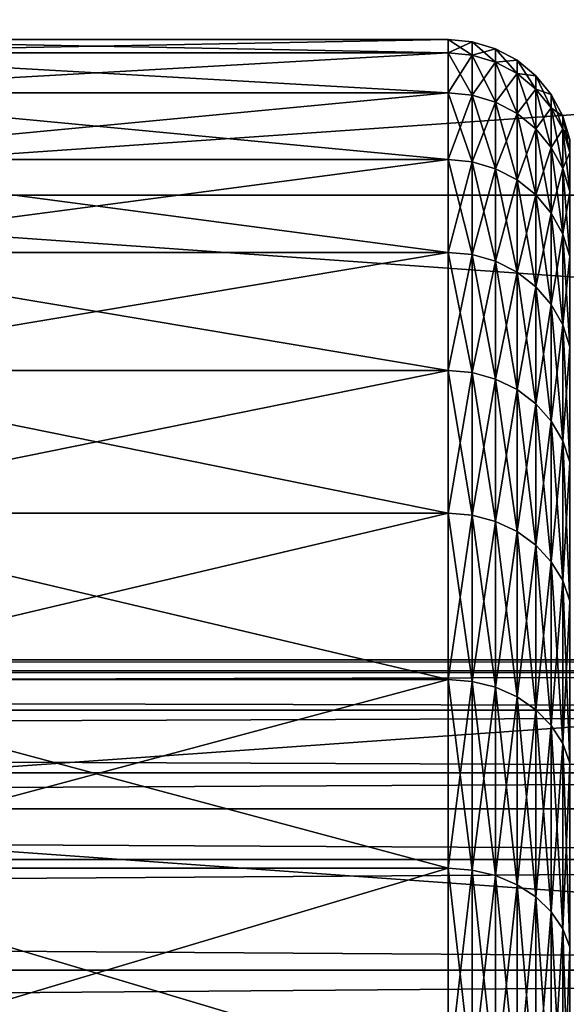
# Model space of a CAD drawing. Header units: metres. Extents: x -17 to 65, y -30 to 30.
# Tile 304 of 413: x 45.5 to 46.8, y 7.2 to 9.5. Entities that reach past the tile are written whole.
import ezdxf

# ---------------------------------------------------------------- set-up
doc = ezdxf.new("R2010")
doc.units = ezdxf.units.M
doc.layers.add('solid_508461', color=7, linetype='CONTINUOUS')

msp = doc.modelspace()

# ---------------------------------------------------------------- linework, layer by layer
at = {"layer": 'solid_508461'}
for points in [[(44, 9.123446, 28.579062), (65, 9.123444, 28.579062), (65, 10.582579, 28.071493)], [(44, 10.582563, 28.071505), (44, 9.123446, 28.579062), (65, 10.582579, 28.071493)], [(44, 10.582563, -28.071505), (65, 10.582579, -28.071493), (65, 9.123444, -28.579062)], [(44, 9.123446, -28.579062), (44, 10.582563, -28.071505), (65, 9.123444, -28.579062)], [(46.5, 9.5, 0), (44.799999, 9.5, 0), (44.799999, 9.467553, -0.784504)], [(46.5, 9.467553, -0.784504), (46.5, 9.5, 0), (44.799999, 9.467553, -0.784504)], [(46.5, 9.467553, 0.784504), (44.799999, 9.467553, 0.784504), (44.799999, 9.5, 0)], [(46.5, 9.5, 0), (46.5, 9.467553, 0.784504), (44.799999, 9.5, 0)], [(46.558529, 9.461808, 0.784028), (46.5, 9.467553, 0.784504), (46.5, 9.5, 0)], [(46.558529, 9.494236), (46.5, 9.5, 0), (46.5, 9.467553, -0.784504)], [(46.558529, 9.461808, 0.784028), (46.5, 9.5, 0), (46.558529, 9.494236)], [(46.558529, 9.494236), (46.5, 9.467553, -0.784504), (46.558529, 9.461808, -0.784028)], [(46.558529, 9.494236), (46.614861, 9.477141, 0), (46.614861, 9.444772, 0.782616)], [(46.558529, 9.494236), (46.558529, 9.461808, -0.784028), (46.614861, 9.477141, 0)], [(46.558529, 9.461808, 0.784028), (46.558529, 9.494236), (46.614861, 9.444772, 0.782616)], [(46.558529, 9.461808, -0.784028), (46.614861, 9.444772, -0.782616), (46.614861, 9.477141, 0)], [(46.614861, 9.477141, 0), (46.666767, 9.449375, 0), (46.666767, 9.417101, 0.780323)], [(46.614861, 9.477141, 0), (46.614861, 9.444772, -0.782616), (46.666767, 9.449375, 0)], [(46.614861, 9.444772, 0.782616), (46.614861, 9.477141, 0), (46.666767, 9.417101, 0.780323)], [(46.5, 9.467553, -0.784504), (44.799999, 9.467553, -0.784504), (44.799999, 9.370433, -1.563648)], [(46.5, 9.370433, -1.563648), (46.5, 9.467553, -0.784504), (44.799999, 9.370433, -1.563648)], [(46.5, 9.370433, 1.563648), (44.799999, 9.370433, 1.563648), (44.799999, 9.467553, 0.784504)], [(46.5, 9.467553, 0.784504), (46.5, 9.370433, 1.563648), (44.799999, 9.467553, 0.784504)], [(46.558529, 9.364747, 1.5627), (46.5, 9.370433, 1.563648), (46.5, 9.467553, 0.784504)], [(46.558529, 9.364747, 1.5627), (46.5, 9.467553, 0.784504), (46.558529, 9.461808, 0.784028)], [(46.558529, 9.461808, -0.784028), (46.5, 9.467553, -0.784504), (46.5, 9.370433, -1.563648)], [(46.558529, 9.461808, -0.784028), (46.5, 9.370433, -1.563648), (46.558529, 9.364747, -1.5627)], [(46.558529, 9.461808, -0.784028), (46.558529, 9.364747, -1.5627), (46.614861, 9.444772, -0.782616)], [(46.558529, 9.461808, 0.784028), (46.614861, 9.444772, 0.782616), (46.614861, 9.347885, 1.559886)], [(46.558529, 9.364747, 1.5627), (46.558529, 9.461808, 0.784028), (46.614861, 9.347885, 1.559886)], [(46.614861, 9.444772, -0.782616), (46.666767, 9.417101, -0.780323), (46.666767, 9.449375, 0)], [(46.666767, 9.449375, 0), (46.712257, 9.412007, 0), (46.712257, 9.37986, 0.777237)], [(46.666767, 9.449375, 0), (46.666767, 9.417101, -0.780323), (46.712257, 9.412007, 0)], [(46.666767, 9.417101, 0.780323), (46.666767, 9.449375, 0), (46.712257, 9.37986, 0.777237)], [(46.558529, 9.364747, -1.5627), (46.614861, 9.347885, -1.559886), (46.614861, 9.444772, -0.782616)], [(46.614861, 9.444772, -0.782616), (46.614861, 9.347885, -1.559886), (46.666767, 9.417101, -0.780323)], [(46.614861, 9.444772, 0.782616), (46.666767, 9.417101, 0.780323), (46.666767, 9.320498, 1.555316)], [(46.614861, 9.347885, 1.559886), (46.614861, 9.444772, 0.782616), (46.666767, 9.320498, 1.555316)], [(46.614861, 9.347885, -1.559886), (46.666767, 9.320498, -1.555316), (46.666767, 9.417101, -0.780323)], [(46.666767, 9.417101, -0.780323), (46.712257, 9.37986, -0.777237), (46.712257, 9.412007, 0)], [(46.666767, 9.417101, -0.780323), (46.666767, 9.320498, -1.555316), (46.712257, 9.37986, -0.777237)], [(46.666767, 9.417101, 0.780323), (46.712257, 9.37986, 0.777237), (46.712257, 9.28364, 1.549165)], [(46.666767, 9.320498, 1.555316), (46.666767, 9.417101, 0.780323), (46.712257, 9.28364, 1.549165)], [(46.712257, 9.412007, 0), (46.749573, 9.366475, 0), (46.749573, 9.334484, 0.773477)], [(46.712257, 9.412007, 0), (46.712257, 9.37986, -0.777237), (46.749573, 9.366475, 0)], [(46.712257, 9.37986, 0.777237), (46.712257, 9.412007, 0), (46.749573, 9.334484, 0.773477)], [(46.666767, 9.320498, -1.555316), (46.712257, 9.28364, -1.549165), (46.712257, 9.37986, -0.777237)], [(46.712257, 9.37986, -0.777237), (46.749573, 9.334484, -0.773477), (46.749573, 9.366475, 0)], [(46.712257, 9.37986, -0.777237), (46.712257, 9.28364, -1.549165), (46.749573, 9.334484, -0.773477)], [(46.712257, 9.37986, 0.777237), (46.749573, 9.334484, 0.773477), (46.749573, 9.238729, 1.541671)], [(46.712257, 9.28364, 1.549165), (46.712257, 9.37986, 0.777237), (46.749573, 9.238729, 1.541671)], [(46.5, 9.370433, -1.563648), (44.799999, 9.370433, -1.563648), (44.799999, 9.209303, -2.332112)], [(46.5, 9.209303, -2.332112), (46.5, 9.370433, -1.563648), (44.799999, 9.209303, -2.332112)], [(46.5, 9.209303, 2.332112), (44.799999, 9.209303, 2.332112), (44.799999, 9.370433, 1.563648)], [(46.5, 9.370433, 1.563648), (46.5, 9.209303, 2.332112), (44.799999, 9.370433, 1.563648)], [(46.558529, 9.203714, 2.330697), (46.5, 9.209303, 2.332112), (46.5, 9.370433, 1.563648)], [(46.558529, 9.203714, 2.330697), (46.5, 9.370433, 1.563648), (46.558529, 9.364747, 1.5627)], [(46.558529, 9.364747, -1.5627), (46.5, 9.370433, -1.563648), (46.5, 9.209303, -2.332112)], [(46.558529, 9.364747, -1.5627), (46.5, 9.209303, -2.332112), (46.558529, 9.203714, -2.330697)], [(46.558529, 9.364747, -1.5627), (46.558529, 9.203714, -2.330697), (46.614861, 9.347885, -1.559886)], [(46.558529, 9.364747, 1.5627), (46.614861, 9.347885, 1.559886), (46.614861, 9.187143, 2.326501)], [(46.558529, 9.203714, 2.330697), (46.558529, 9.364747, 1.5627), (46.614861, 9.187143, 2.326501)], [(46.749573, 9.366475, 0), (46.777275, 9.314533, 0), (46.777275, 9.282719, 0.769188)], [(46.749573, 9.366475, 0), (46.749573, 9.334484, -0.773477), (46.777275, 9.314533, 0)], [(46.749573, 9.334484, 0.773477), (46.749573, 9.366475, 0), (46.777275, 9.282719, 0.769188)], [(46.558529, 9.203714, -2.330697), (46.614861, 9.187143, -2.326501), (46.614861, 9.347885, -1.559886)], [(46.614861, 9.347885, -1.559886), (46.614861, 9.187143, -2.326501), (46.666767, 9.320498, -1.555316)], [(46.614861, 9.347885, 1.559886), (46.666767, 9.320498, 1.555316), (46.666767, 9.160227, 2.319685)], [(46.614861, 9.187143, 2.326501), (46.614861, 9.347885, 1.559886), (46.666767, 9.160227, 2.319685)], [(46.712257, 9.28364, -1.549165), (46.749573, 9.238729, -1.541671), (46.749573, 9.334484, -0.773477)], [(46.749573, 9.334484, -0.773477), (46.777275, 9.282719, -0.769188), (46.777275, 9.314533, 0)], [(46.749573, 9.334484, -0.773477), (46.749573, 9.238729, -1.541671), (46.777275, 9.282719, -0.769188)], [(46.749573, 9.334484, 0.773477), (46.777275, 9.282719, 0.769188), (46.777275, 9.187495, 1.533122)], [(46.749573, 9.238729, 1.541671), (46.749573, 9.334484, 0.773477), (46.777275, 9.187495, 1.533122)], [(46.614861, 9.187143, -2.326501), (46.666767, 9.160227, -2.319685), (46.666767, 9.320498, -1.555316)], [(46.666767, 9.320498, -1.555316), (46.666767, 9.160227, -2.319685), (46.712257, 9.28364, -1.549165)], [(46.666767, 9.320498, 1.555316), (46.712257, 9.28364, 1.549165), (46.712257, 9.124002, 2.310511)], [(46.666767, 9.160227, 2.319685), (46.666767, 9.320498, 1.555316), (46.712257, 9.124002, 2.310511)], [(46.777275, 9.314533, 0), (46.794304, 9.258181), (46.794304, 9.226559, 0.764534)], [(46.777275, 9.314533, 0), (46.777275, 9.282719, -0.769188), (46.794304, 9.258181)], [(46.777275, 9.282719, 0.769188), (46.777275, 9.314533, 0), (46.794304, 9.226559, 0.764534)], [(46.666767, 9.160227, -2.319685), (46.712257, 9.124002, -2.310511), (46.712257, 9.28364, -1.549165)], [(46.712257, 9.28364, -1.549165), (46.712257, 9.124002, -2.310511), (46.749573, 9.238729, -1.541671)], [(46.712257, 9.28364, 1.549165), (46.749573, 9.238729, 1.541671), (46.749573, 9.079864, 2.299334)], [(46.712257, 9.124002, 2.310511), (46.712257, 9.28364, 1.549165), (46.749573, 9.079864, 2.299334)], [(46.749573, 9.238729, -1.541671), (46.777275, 9.187495, -1.533122), (46.777275, 9.282719, -0.769188)], [(46.777275, 9.282719, -0.769188), (46.794304, 9.226559, -0.764534), (46.794304, 9.258181)], [(46.777275, 9.282719, -0.769188), (46.777275, 9.187495, -1.533122), (46.794304, 9.226559, -0.764534)], [(46.777275, 9.282719, 0.769188), (46.794304, 9.226559, 0.764534), (46.794304, 9.131911, 1.523846)], [(46.777275, 9.187495, 1.533122), (46.777275, 9.282719, 0.769188), (46.794304, 9.131911, 1.523846)], [(46.712257, 9.124002, -2.310511), (46.749573, 9.079864, -2.299334), (46.749573, 9.238729, -1.541671)], [(46.749573, 9.238729, -1.541671), (46.749573, 9.079864, -2.299334), (46.777275, 9.187495, -1.533122)], [(46.749573, 9.238729, 1.541671), (46.777275, 9.187495, 1.533122), (46.777275, 9.02951, 2.286583)], [(46.749573, 9.079864, 2.299334), (46.749573, 9.238729, 1.541671), (46.777275, 9.02951, 2.286583)], [(46.5, 9.209303, -2.332112), (44.799999, 9.209303, -2.332112), (44.799999, 8.985264, -3.084645)], [(46.5, 8.985264, -3.084645), (46.5, 9.209303, -2.332112), (44.799999, 8.985264, -3.084645)], [(46.5, 8.985264, 3.084645), (44.799999, 8.985264, 3.084645), (44.799999, 9.209303, 2.332112)], [(46.5, 9.209303, 2.332112), (46.5, 8.985264, 3.084645), (44.799999, 9.209303, 2.332112)], [(46.558529, 8.979812, 3.082773), (46.5, 8.985264, 3.084645), (46.5, 9.209303, 2.332112)], [(46.558529, 8.979812, 3.082773), (46.5, 9.209303, 2.332112), (46.558529, 9.203714, 2.330697)], [(46.558529, 9.203714, -2.330697), (46.5, 9.209303, -2.332112), (46.5, 8.985264, -3.084645)], [(46.777275, 9.187495, -1.533122), (46.794304, 9.131911, -1.523846), (46.794304, 9.226559, -0.764534)], [(46.558529, 9.203714, -2.330697), (46.5, 8.985264, -3.084645), (46.558529, 8.979812, -3.082773)], [(46.558529, 9.203714, -2.330697), (46.558529, 8.979812, -3.082773), (46.614861, 9.187143, -2.326501)], [(46.558529, 9.203714, 2.330697), (46.614861, 9.187143, 2.326501), (46.614861, 8.963644, 3.077223)], [(46.558529, 8.979812, 3.082773), (46.558529, 9.203714, 2.330697), (46.614861, 8.963644, 3.077223)], [(46.558529, 8.979812, -3.082773), (46.614861, 8.963644, -3.077223), (46.614861, 9.187143, -2.326501)], [(46.614861, 9.187143, -2.326501), (46.614861, 8.963644, -3.077223), (46.666767, 9.160227, -2.319685)], [(46.614861, 9.187143, 2.326501), (46.666767, 9.160227, 2.319685), (46.666767, 8.937382, 3.068207)], [(46.614861, 8.963644, 3.077223), (46.614861, 9.187143, 2.326501), (46.666767, 8.937382, 3.068207)], [(46.749573, 9.079864, -2.299334), (46.777275, 9.02951, -2.286583), (46.777275, 9.187495, -1.533122)], [(46.777275, 9.187495, -1.533122), (46.777275, 9.02951, -2.286583), (46.794304, 9.131911, -1.523846)], [(46.777275, 9.187495, 1.533122), (46.794304, 9.131911, 1.523846), (46.794304, 8.974882, 2.272749)], [(46.777275, 9.02951, 2.286583), (46.777275, 9.187495, 1.533122), (46.794304, 8.974882, 2.272749)], [(46.614861, 8.963644, -3.077223), (46.666767, 8.937382, -3.068207), (46.666767, 9.160227, -2.319685)], [(46.666767, 9.160227, -2.319685), (46.666767, 8.937382, -3.068207), (46.712257, 9.124002, -2.310511)], [(46.666767, 9.160227, 2.319685), (46.712257, 9.124002, 2.310511), (46.712257, 8.902039, 3.056074)], [(46.666767, 8.937382, 3.068207), (46.666767, 9.160227, 2.319685), (46.712257, 8.902039, 3.056074)], [(44, 9.123446, 28.579062), (44, 7.640134, 29.010832), (65, 9.123444, 28.579062)], [(44, 9.123446, -28.579062), (65, 9.123444, -28.579062), (65, 7.640128, -29.010834)], [(44, 7.640134, -29.010832), (44, 9.123446, -28.579062), (65, 7.640128, -29.010834)], [(44, 7.640134, 29.010832), (65, 7.640128, 29.010834), (65, 9.123444, 28.579062)], [(46.666767, 8.937382, -3.068207), (46.712257, 8.902039, -3.056074), (46.712257, 9.124002, -2.310511)], [(46.712257, 9.124002, -2.310511), (46.712257, 8.902039, -3.056074), (46.749573, 9.079864, -2.299334)], [(46.712257, 9.124002, 2.310511), (46.749573, 9.079864, 2.299334), (46.749573, 8.858974, 3.04129)], [(46.712257, 8.902039, 3.056074), (46.712257, 9.124002, 2.310511), (46.749573, 8.858974, 3.04129)], [(46.777275, 9.02951, -2.286583), (46.794304, 8.974882, -2.272749), (46.794304, 9.131911, -1.523846)], [(46.712257, 8.902039, -3.056074), (46.749573, 8.858974, -3.04129), (46.749573, 9.079864, -2.299334)], [(46.749573, 9.079864, -2.299334), (46.749573, 8.858974, -3.04129), (46.777275, 9.02951, -2.286583)], [(46.749573, 9.079864, 2.299334), (46.777275, 9.02951, 2.286583), (46.777275, 8.809846, 3.024424)], [(46.749573, 8.858974, 3.04129), (46.749573, 9.079864, 2.299334), (46.777275, 8.809846, 3.024424)], [(46.749573, 8.858974, -3.04129), (46.777275, 8.809846, -3.024424), (46.777275, 9.02951, -2.286583)], [(46.777275, 9.02951, -2.286583), (46.777275, 8.809846, -3.024424), (46.794304, 8.974882, -2.272749)], [(46.777275, 9.02951, 2.286583), (46.794304, 8.974882, 2.272749), (46.794304, 8.756547, 3.006126)], [(46.777275, 8.809846, 3.024424), (46.777275, 9.02951, 2.286583), (46.794304, 8.756547, 3.006126)], [(46.5, 8.985264, -3.084645), (44.799999, 8.985264, -3.084645), (44.799999, 8.699846, -3.816107)], [(46.5, 8.699846, -3.816107), (46.5, 8.985264, -3.084645), (44.799999, 8.699846, -3.816107)], [(46.5, 8.699846, 3.816107), (44.799999, 8.699846, 3.816107), (44.799999, 8.985264, 3.084645)], [(46.5, 8.985264, 3.084645), (46.5, 8.699846, 3.816107), (44.799999, 8.985264, 3.084645)], [(46.558529, 8.694568, 3.813791), (46.5, 8.699846, 3.816107), (46.5, 8.985264, 3.084645)], [(46.558529, 8.694568, 3.813791), (46.5, 8.985264, 3.084645), (46.558529, 8.979812, 3.082773)], [(46.558529, 8.979812, -3.082773), (46.5, 8.985264, -3.084645), (46.5, 8.699846, -3.816107)], [(46.558529, 8.979812, -3.082773), (46.5, 8.699846, -3.816107), (46.558529, 8.694568, -3.813791)], [(46.558529, 8.979812, -3.082773), (46.558529, 8.694568, -3.813791), (46.614861, 8.963644, -3.077223)], [(46.558529, 8.979812, 3.082773), (46.614861, 8.963644, 3.077223), (46.614861, 8.678913, 3.806924)], [(46.558529, 8.694568, 3.813791), (46.558529, 8.979812, 3.082773), (46.614861, 8.678913, 3.806924)], [(46.777275, 8.809846, -3.024424), (46.794304, 8.756547, -3.006126), (46.794304, 8.974882, -2.272749)], [(46.558529, 8.694568, -3.813791), (46.614861, 8.678913, -3.806924), (46.614861, 8.963644, -3.077223)], [(46.614861, 8.963644, -3.077223), (46.614861, 8.678913, -3.806924), (46.666767, 8.937382, -3.068207)], [(46.614861, 8.963644, 3.077223), (46.666767, 8.937382, 3.068207), (46.666767, 8.653486, 3.795771)], [(46.614861, 8.678913, 3.806924), (46.614861, 8.963644, 3.077223), (46.666767, 8.653486, 3.795771)], [(46.614861, 8.678913, -3.806924), (46.666767, 8.653486, -3.795771), (46.666767, 8.937382, -3.068207)], [(46.666767, 8.937382, -3.068207), (46.666767, 8.653486, -3.795771), (46.712257, 8.902039, -3.056074)], [(46.666767, 8.937382, 3.068207), (46.712257, 8.902039, 3.056074), (46.712257, 8.619265, 3.78076)], [(46.666767, 8.653486, 3.795771), (46.666767, 8.937382, 3.068207), (46.712257, 8.619265, 3.78076)], [(46.666767, 8.653486, -3.795771), (46.712257, 8.619265, -3.78076), (46.712257, 8.902039, -3.056074)], [(46.712257, 8.902039, -3.056074), (46.712257, 8.619265, -3.78076), (46.749573, 8.858974, -3.04129)], [(46.712257, 8.902039, 3.056074), (46.749573, 8.858974, 3.04129), (46.749573, 8.577568, 3.76247)], [(46.712257, 8.619265, 3.78076), (46.712257, 8.902039, 3.056074), (46.749573, 8.577568, 3.76247)], [(46.712257, 8.619265, -3.78076), (46.749573, 8.577568, -3.76247), (46.749573, 8.858974, -3.04129)], [(46.749573, 8.858974, -3.04129), (46.749573, 8.577568, -3.76247), (46.777275, 8.809846, -3.024424)], [(46.749573, 8.858974, 3.04129), (46.777275, 8.809846, 3.024424), (46.777275, 8.530001, 3.741605)], [(46.749573, 8.577568, 3.76247), (46.749573, 8.858974, 3.04129), (46.777275, 8.530001, 3.741605)], [(46.749573, 8.577568, -3.76247), (46.777275, 8.530001, -3.741605), (46.777275, 8.809846, -3.024424)], [(46.777275, 8.809846, -3.024424), (46.777275, 8.530001, -3.741605), (46.794304, 8.756547, -3.006126)], [(46.777275, 8.809846, 3.024424), (46.794304, 8.756547, 3.006126), (46.794304, 8.478395, 3.718969)], [(46.777275, 8.530001, 3.741605), (46.777275, 8.809846, 3.024424), (46.794304, 8.478395, 3.718969)], [(46.777275, 8.530001, -3.741605), (46.794304, 8.478395, -3.718969), (46.794304, 8.756547, -3.006126)], [(46.5, 8.699846, -3.816107), (44.799999, 8.699846, -3.816107), (44.799999, 8.355, -4.521501)], [(46.5, 8.355, -4.521501), (46.5, 8.699846, -3.816107), (44.799999, 8.355, -4.521501)], [(46.5, 8.355, 4.521501), (44.799999, 8.355, 4.521501), (44.799999, 8.699846, 3.816107)], [(46.5, 8.699846, 3.816107), (46.5, 8.355, 4.521501), (44.799999, 8.699846, 3.816107)], [(46.558529, 8.349931, 4.518757), (46.5, 8.355, 4.521501), (46.5, 8.699846, 3.816107)], [(46.558529, 8.349931, 4.518757), (46.5, 8.699846, 3.816107), (46.558529, 8.694568, 3.813791)], [(46.558529, 8.694568, -3.813791), (46.5, 8.699846, -3.816107), (46.5, 8.355, -4.521501)], [(46.558529, 8.694568, -3.813791), (46.5, 8.355, -4.521501), (46.558529, 8.349931, -4.518757)], [(46.558529, 8.694568, -3.813791), (46.558529, 8.349931, -4.518757), (46.614861, 8.678913, -3.806924)], [(46.558529, 8.694568, 3.813791), (46.614861, 8.678913, 3.806924), (46.614861, 8.334897, 4.510621)], [(46.558529, 8.349931, 4.518757), (46.558529, 8.694568, 3.813791), (46.614861, 8.334897, 4.510621)], [(46.558529, 8.349931, -4.518757), (46.614861, 8.334897, -4.510621), (46.614861, 8.678913, -3.806924)], [(46.614861, 8.678913, -3.806924), (46.614861, 8.334897, -4.510621), (46.666767, 8.653486, -3.795771)], [(46.614861, 8.678913, 3.806924), (46.666767, 8.653486, 3.795771), (46.666767, 8.310477, 4.497406)], [(46.614861, 8.334897, 4.510621), (46.614861, 8.678913, 3.806924), (46.666767, 8.310477, 4.497406)], [(46.614861, 8.334897, -4.510621), (46.666767, 8.310477, -4.497406), (46.666767, 8.653486, -3.795771)], [(46.666767, 8.653486, -3.795771), (46.666767, 8.310477, -4.497406), (46.712257, 8.619265, -3.78076)], [(46.666767, 8.653486, 3.795771), (46.712257, 8.619265, 3.78076), (46.712257, 8.277613, 4.47962)], [(46.666767, 8.310477, 4.497406), (46.666767, 8.653486, 3.795771), (46.712257, 8.277613, 4.47962)], [(46.666767, 8.310477, -4.497406), (46.712257, 8.277613, -4.47962), (46.712257, 8.619265, -3.78076)], [(46.712257, 8.619265, -3.78076), (46.712257, 8.277613, -4.47962), (46.749573, 8.577568, -3.76247)], [(46.712257, 8.619265, 3.78076), (46.749573, 8.577568, 3.76247), (46.749573, 8.237569, 4.45795)], [(46.712257, 8.277613, 4.47962), (46.712257, 8.619265, 3.78076), (46.749573, 8.237569, 4.45795)], [(46.712257, 8.277613, -4.47962), (46.749573, 8.237569, -4.45795), (46.749573, 8.577568, -3.76247)], [(46.749573, 8.577568, -3.76247), (46.749573, 8.237569, -4.45795), (46.777275, 8.530001, -3.741605)], [(46.749573, 8.577568, 3.76247), (46.777275, 8.530001, 3.741605), (46.777275, 8.191887, 4.433228)], [(46.749573, 8.237569, 4.45795), (46.749573, 8.577568, 3.76247), (46.777275, 8.191887, 4.433228)], [(46.749573, 8.237569, -4.45795), (46.777275, 8.191887, -4.433228), (46.777275, 8.530001, -3.741605)], [(46.777275, 8.530001, -3.741605), (46.777275, 8.191887, -4.433228), (46.794304, 8.478395, -3.718969)], [(46.777275, 8.530001, 3.741605), (46.794304, 8.478395, 3.718969), (46.794304, 8.142326, 4.406407)], [(46.777275, 8.191887, 4.433228), (46.777275, 8.530001, 3.741605), (46.794304, 8.142326, 4.406407)], [(46.777275, 8.191887, -4.433228), (46.794304, 8.142326, -4.406407), (46.794304, 8.478395, -3.718969)], [(46.5, 8.355, -4.521501), (44.799999, 8.355, -4.521501), (44.799999, 7.953081, -5.196008)], [(46.5, 7.953081, -5.196008), (46.5, 8.355, -4.521501), (44.799999, 7.953081, -5.196008)], [(46.5, 7.953081, 5.196008), (44.799999, 7.953081, 5.196008), (44.799999, 8.355, 4.521501)], [(46.5, 8.355, 4.521501), (46.5, 7.953081, 5.196008), (44.799999, 8.355, 4.521501)], [(46.558529, 7.948256, 5.192855), (46.5, 7.953081, 5.196008), (46.5, 8.355, 4.521501)], [(46.558529, 7.948256, 5.192855), (46.5, 8.355, 4.521501), (46.558529, 8.349931, 4.518757)], [(46.558529, 8.349931, -4.518757), (46.5, 8.355, -4.521501), (46.5, 7.953081, -5.196008)], [(46.558529, 8.349931, -4.518757), (46.5, 7.953081, -5.196008), (46.558529, 7.948256, -5.192855)], [(46.558529, 8.349931, -4.518757), (46.558529, 7.948256, -5.192855), (46.614861, 8.334897, -4.510621)], [(46.558529, 8.349931, 4.518757), (46.614861, 8.334897, 4.510621), (46.614861, 7.933945, 5.183505)], [(46.558529, 7.948256, 5.192855), (46.558529, 8.349931, 4.518757), (46.614861, 7.933945, 5.183505)], [(46.558529, 7.948256, -5.192855), (46.614861, 7.933945, -5.183505), (46.614861, 8.334897, -4.510621)], [(46.614861, 8.334897, -4.510621), (46.614861, 7.933945, -5.183505), (46.666767, 8.310477, -4.497406)], [(46.614861, 8.334897, 4.510621), (46.666767, 8.310477, 4.497406), (46.666767, 7.9107, 5.168318)], [(46.614861, 7.933945, 5.183505), (46.614861, 8.334897, 4.510621), (46.666767, 7.9107, 5.168318)], [(46.614861, 7.933945, -5.183505), (46.666767, 7.9107, -5.168318), (46.666767, 8.310477, -4.497406)], [(46.666767, 8.310477, -4.497406), (46.666767, 7.9107, -5.168318), (46.712257, 8.277613, -4.47962)], [(46.666767, 8.310477, 4.497406), (46.712257, 8.277613, 4.47962), (46.712257, 7.879417, 5.14788)], [(46.666767, 7.9107, 5.168318), (46.666767, 8.310477, 4.497406), (46.712257, 7.879417, 5.14788)], [(46.666767, 7.9107, -5.168318), (46.712257, 7.879417, -5.14788), (46.712257, 8.277613, -4.47962)], [(46.712257, 8.277613, -4.47962), (46.712257, 7.879417, -5.14788), (46.749573, 8.237569, -4.45795)], [(46.712257, 8.277613, 4.47962), (46.749573, 8.237569, 4.45795), (46.749573, 7.841299, 5.122976)], [(46.712257, 7.879417, 5.14788), (46.712257, 8.277613, 4.47962), (46.749573, 7.841299, 5.122976)], [(46.712257, 7.879417, -5.14788), (46.749573, 7.841299, -5.122976), (46.749573, 8.237569, -4.45795)], [(46.749573, 8.237569, -4.45795), (46.749573, 7.841299, -5.122976), (46.777275, 8.191887, -4.433228)], [(46.749573, 8.237569, 4.45795), (46.777275, 8.191887, 4.433228), (46.777275, 7.797815, 5.094567)], [(46.749573, 7.841299, 5.122976), (46.749573, 8.237569, 4.45795), (46.777275, 7.797815, 5.094567)], [(46.749573, 7.841299, -5.122976), (46.777275, 7.797815, -5.094567), (46.777275, 8.191887, -4.433228)], [(46.777275, 8.191887, -4.433228), (46.777275, 7.797815, -5.094567), (46.794304, 8.142326, -4.406407)], [(46.777275, 8.191887, 4.433228), (46.794304, 8.142326, 4.406407), (46.794304, 7.750638, 5.063745)], [(46.777275, 7.797815, 5.094567), (46.777275, 8.191887, 4.433228), (46.794304, 7.750638, 5.063745)], [(46.777275, 7.797815, -5.094567), (46.794304, 7.750638, -5.063745), (46.794304, 8.142326, -4.406407)], [(52, 8.000004), (13.5, 7.999997), (13.5, 7.969555, 0.697266)], [(52, 8.000004), (52, 7.969554, -0.697277), (13.5, 7.999997)], [(52, 7.969554, 0.697277), (52, 8.000004), (13.5, 7.969555, 0.697266)], [(52, 7.969554, -0.697277), (13.5, 7.969555, -0.697266), (13.5, 7.999997)], [(52, 7.87846, -1.389211), (13.5, 7.878464, -1.389162), (13.5, 7.969555, -0.697266)], [(52, 7.969554, -0.697277), (52, 7.87846, -1.389211), (13.5, 7.969555, -0.697266)], [(52, 7.969554, 0.697277), (13.5, 7.969555, 0.697266), (13.5, 7.878464, 1.389162)], [(52, 7.87846, 1.389211), (52, 7.969554, 0.697277), (13.5, 7.878464, 1.389162)], [(46.5, 7.953081, -5.196008), (44.799999, 7.953081, -5.196008), (44.799999, 7.496835, -5.835021)], [(46.5, 7.496835, -5.835021), (46.5, 7.953081, -5.196008), (44.799999, 7.496835, -5.835021)], [(46.5, 7.496835, 5.835021), (44.799999, 7.496835, 5.835021), (44.799999, 7.953081, 5.196008)], [(46.5, 7.953081, 5.196008), (46.5, 7.496835, 5.835021), (44.799999, 7.953081, 5.196008)], [(46.558529, 7.492286, 5.83148), (46.5, 7.496835, 5.835021), (46.5, 7.953081, 5.196008)], [(46.558529, 7.492286, 5.83148), (46.5, 7.953081, 5.196008), (46.558529, 7.948256, 5.192855)], [(46.558529, 7.948256, -5.192855), (46.5, 7.953081, -5.196008), (46.5, 7.496835, -5.835021)], [(46.558529, 7.948256, -5.192855), (46.5, 7.496835, -5.835021), (46.558529, 7.492286, -5.83148)], [(46.558529, 7.948256, -5.192855), (46.558529, 7.492286, -5.83148), (46.614861, 7.933945, -5.183505)], [(46.558529, 7.948256, 5.192855), (46.614861, 7.933945, 5.183505), (46.614861, 7.478796, 5.820981)], [(46.558529, 7.492286, 5.83148), (46.558529, 7.948256, 5.192855), (46.614861, 7.478796, 5.820981)], [(46.558529, 7.492286, -5.83148), (46.614861, 7.478796, -5.820981), (46.614861, 7.933945, -5.183505)], [(46.614861, 7.933945, -5.183505), (46.614861, 7.478796, -5.820981), (46.666767, 7.9107, -5.168318)], [(46.614861, 7.933945, 5.183505), (46.666767, 7.9107, 5.168318), (46.666767, 7.456885, 5.803926)], [(46.614861, 7.478796, 5.820981), (46.614861, 7.933945, 5.183505), (46.666767, 7.456885, 5.803926)], [(46.614861, 7.478796, -5.820981), (46.666767, 7.456885, -5.803926), (46.666767, 7.9107, -5.168318)], [(46.666767, 7.9107, -5.168318), (46.666767, 7.456885, -5.803926), (46.712257, 7.879417, -5.14788)], [(46.666767, 7.9107, 5.168318), (46.712257, 7.879417, 5.14788), (46.712257, 7.427396, 5.780974)], [(46.666767, 7.456885, 5.803926), (46.666767, 7.9107, 5.168318), (46.712257, 7.427396, 5.780974)], [(52, 7.72739, -2.070597), (13.5, 7.727397, -2.07058), (13.5, 7.878464, -1.389162)], [(52, 7.87846, -1.389211), (52, 7.72739, -2.070597), (13.5, 7.878464, -1.389162)], [(52, 7.87846, 1.389211), (13.5, 7.878464, 1.389162), (13.5, 7.727397, 2.07058)], [(52, 7.72739, 2.070597), (52, 7.87846, 1.389211), (13.5, 7.727397, 2.07058)], [(46.666767, 7.456885, -5.803926), (46.712257, 7.427396, -5.780974), (46.712257, 7.879417, -5.14788)], [(46.712257, 7.879417, -5.14788), (46.712257, 7.427396, -5.780974), (46.749573, 7.841299, -5.122976)], [(46.712257, 7.879417, 5.14788), (46.749573, 7.841299, 5.122976), (46.749573, 7.391465, 5.753008)], [(46.712257, 7.427396, 5.780974), (46.712257, 7.879417, 5.14788), (46.749573, 7.391465, 5.753008)], [(46.712257, 7.427396, -5.780974), (46.749573, 7.391465, -5.753008), (46.749573, 7.841299, -5.122976)], [(46.749573, 7.841299, -5.122976), (46.749573, 7.391465, -5.753008), (46.777275, 7.797815, -5.094567)], [(46.749573, 7.841299, 5.122976), (46.777275, 7.797815, 5.094567), (46.777275, 7.350475, 5.721105)], [(46.749573, 7.391465, 5.753008), (46.749573, 7.841299, 5.122976), (46.777275, 7.350475, 5.721105)], [(46.749573, 7.391465, -5.753008), (46.777275, 7.350475, -5.721105), (46.777275, 7.797815, -5.094567)], [(46.777275, 7.797815, -5.094567), (46.777275, 7.350475, -5.721105), (46.794304, 7.750638, -5.063745)], [(46.777275, 7.797815, 5.094567), (46.794304, 7.750638, 5.063745), (46.794304, 7.306005, 5.686492)], [(46.777275, 7.350475, 5.721105), (46.777275, 7.797815, 5.094567), (46.794304, 7.306005, 5.686492)], [(46.777275, 7.350475, -5.721105), (46.794304, 7.306005, -5.686492), (46.794304, 7.750638, -5.063745)], [(52, 7.517533, -2.736187), (13.5, 7.51755, -2.736134), (13.5, 7.727397, -2.07058)], [(52, 7.72739, -2.070597), (52, 7.517533, -2.736187), (13.5, 7.727397, -2.07058)], [(52, 7.72739, 2.070597), (13.5, 7.727397, 2.07058), (13.5, 7.51755, 2.736134)], [(52, 7.517533, 2.736187), (52, 7.72739, 2.070597), (13.5, 7.51755, 2.736134)], [(44, 7.640134, 29.010832), (44, 6.136563, 29.365671), (65, 7.640128, 29.010834)], [(44, 7.640134, -29.010832), (65, 7.640128, -29.010834), (65, 6.136523, -29.365679)], [(44, 6.136563, -29.365671), (44, 7.640134, -29.010832), (65, 6.136523, -29.365679)], [(44, 6.136563, 29.365671), (65, 6.136523, 29.365679), (65, 7.640128, 29.010834)], [(52, 7.250447, -3.380962), (13.5, 7.250454, -3.380956), (13.5, 7.51755, -2.736134)], [(52, 7.517533, -2.736187), (52, 7.250447, -3.380962), (13.5, 7.51755, -2.736134)], [(52, 7.517533, 2.736187), (13.5, 7.51755, 2.736134), (13.5, 7.250454, 3.380956)], [(52, 7.250447, 3.380962), (52, 7.517533, 2.736187), (13.5, 7.250454, 3.380956)], [(46.5, 7.496835, -5.835021), (44.799999, 7.496835, -5.835021), (44.799999, 6.989377, -6.434175)], [(46.5, 6.989377, -6.434175), (46.5, 7.496835, -5.835021), (44.799999, 6.989377, -6.434175)], [(46.5, 6.989377, 6.434175), (44.799999, 6.989377, 6.434175), (44.799999, 7.496835, 5.835021)], [(46.5, 7.496835, 5.835021), (46.5, 6.989377, 6.434175), (44.799999, 7.496835, 5.835021)], [(46.558529, 6.985136, 6.430271), (46.5, 6.989377, 6.434175), (46.5, 7.496835, 5.835021)], [(46.558529, 6.985136, 6.430271), (46.5, 7.496835, 5.835021), (46.558529, 7.492286, 5.83148)], [(46.558529, 7.492286, -5.83148), (46.5, 7.496835, -5.835021), (46.5, 6.989377, -6.434175)], [(46.558529, 7.492286, -5.83148), (46.5, 6.989377, -6.434175), (46.558529, 6.985136, -6.430271)], [(46.558529, 7.492286, -5.83148), (46.558529, 6.985136, -6.430271), (46.614861, 7.478796, -5.820981)], [(46.558529, 7.492286, 5.83148), (46.614861, 7.478796, 5.820981), (46.614861, 6.972559, 6.418693)], [(46.558529, 6.985136, 6.430271), (46.558529, 7.492286, 5.83148), (46.614861, 6.972559, 6.418693)], [(46.558529, 6.985136, -6.430271), (46.614861, 6.972559, -6.418693), (46.614861, 7.478796, -5.820981)], [(46.614861, 7.478796, -5.820981), (46.614861, 6.972559, -6.418693), (46.666767, 7.456885, -5.803926)], [(46.614861, 7.478796, 5.820981), (46.666767, 7.456885, 5.803926), (46.666767, 6.952131, 6.399888)], [(46.614861, 6.972559, 6.418693), (46.614861, 7.478796, 5.820981), (46.666767, 6.952131, 6.399888)], [(46.614861, 6.972559, -6.418693), (46.666767, 6.952131, -6.399888), (46.666767, 7.456885, -5.803926)], [(46.666767, 7.456885, -5.803926), (46.666767, 6.952131, -6.399888), (46.712257, 7.427396, -5.780974)], [(46.666767, 7.456885, 5.803926), (46.712257, 7.427396, 5.780974), (46.712257, 6.924639, 6.374579)], [(46.666767, 6.952131, 6.399888), (46.666767, 7.456885, 5.803926), (46.712257, 6.924639, 6.374579)], [(46.666767, 6.952131, -6.399888), (46.712257, 6.924639, -6.374579), (46.712257, 7.427396, -5.780974)], [(46.712257, 7.427396, -5.780974), (46.712257, 6.924639, -6.374579), (46.749573, 7.391465, -5.753008)], [(46.712257, 7.427396, 5.780974), (46.749573, 7.391465, 5.753008), (46.749573, 6.89114, 6.343741)], [(46.712257, 6.924639, 6.374579), (46.712257, 7.427396, 5.780974), (46.749573, 6.89114, 6.343741)], [(46.712257, 6.924639, -6.374579), (46.749573, 6.89114, -6.343741), (46.749573, 7.391465, -5.753008)], [(46.749573, 7.391465, -5.753008), (46.749573, 6.89114, -6.343741), (46.777275, 7.350475, -5.721105)], [(46.749573, 7.391465, 5.753008), (46.777275, 7.350475, 5.721105), (46.777275, 6.852924, 6.308561)], [(46.749573, 6.89114, 6.343741), (46.749573, 7.391465, 5.753008), (46.777275, 6.852924, 6.308561)], [(46.749573, 6.89114, -6.343741), (46.777275, 6.852924, -6.308561), (46.777275, 7.350475, -5.721105)], [(46.777275, 7.350475, -5.721105), (46.777275, 6.852924, -6.308561), (46.794304, 7.306005, -5.686492)], [(46.777275, 7.350475, 5.721105), (46.794304, 7.306005, 5.686492), (46.794304, 6.811465, 6.270395)], [(46.777275, 6.852924, 6.308561), (46.777275, 7.350475, 5.721105), (46.794304, 6.811465, 6.270395)], [(46.777275, 6.852924, -6.308561), (46.794304, 6.811465, -6.270395), (46.794304, 7.306005, -5.686492)], [(52, 6.928203, -4), (13.5, 6.928203, -4), (13.5, 7.250454, -3.380956)], [(52, 7.250447, -3.380962), (52, 6.928203, -4), (13.5, 7.250454, -3.380956)], [(52, 7.250447, 3.380962), (13.5, 7.250454, 3.380956), (13.5, 6.928203, 4)], [(52, 6.928203, 4), (52, 7.250447, 3.380962), (13.5, 6.928203, 4)]]:
    msp.add_3dface(points, dxfattribs=at)

doc.saveas('drawing.dxf')
